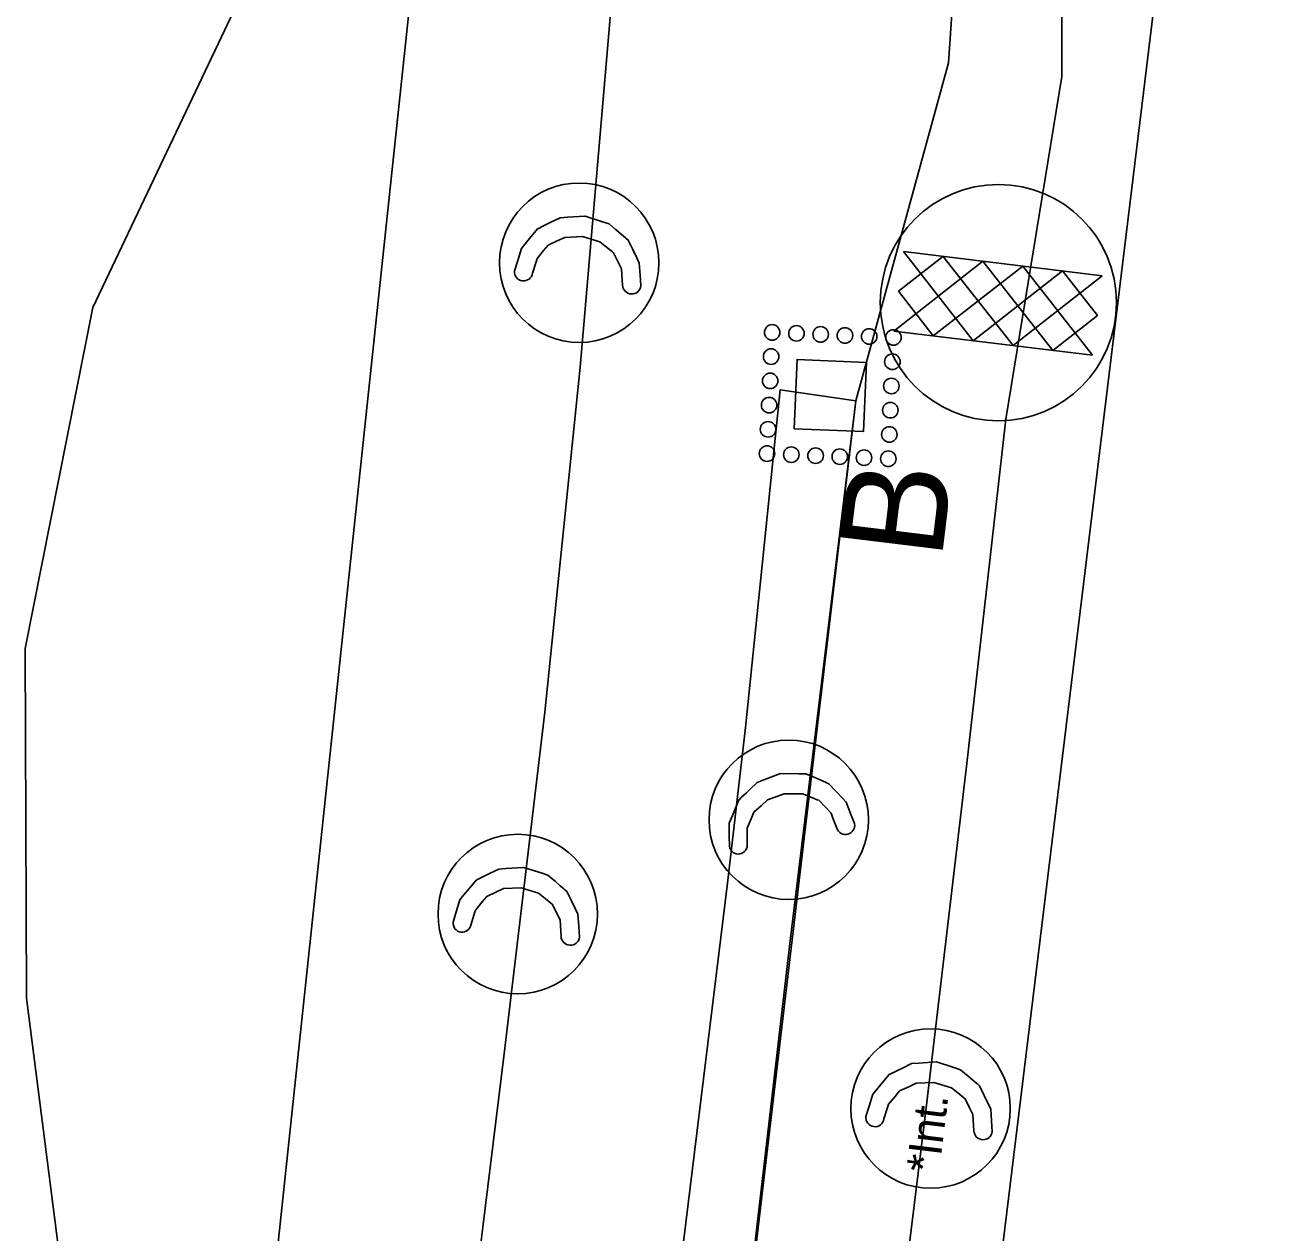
# Model space of a CAD drawing. Extents: x 400935 to 481562, y 415700 to 505362.
# Drawn here: x 481232.9 to 481413.6, y 490965 to 491139.2 of the extents above; entities that cross this region are included whole.
import ezdxf

# ---------------------------------------------------------------- set-up
doc = ezdxf.new("R2010")
doc.units = 0
for name, color, linetype in [('Coir Fiber Wattle with PAM Final CELL', 7, 'Continuous'), ('Excelsior Wattle Line Style Final', 7, 'Continuous'), ('Label B Final CELL', 7, 'Continuous'), ('Matting on Slope Note Final CELL', 7, 'Continuous'), ('Old_Level_2', 7, 'Continuous'), ('Rock Inlet Sediment Trap Type B Final CELL', 7, 'Continuous'), ('Rock Silt Check Type A with Matting and PAM CG CELL', 7, 'Continuous'), ('Scratch_Level_3', 7, 'Continuous'), ('Scratch_Level_4', 7, 'Continuous')]:
    doc.layers.add(name, color=color, linetype=linetype)

msp = doc.modelspace()

# ---------------------------------------------------------------- linework, layer by layer
at = {"layer": 'Coir Fiber Wattle with PAM Final CELL'}
for p, q in [((481308.33, 491107.45), (481307.67, 491106.66)), ((481309.64, 491108.06), (481308.33, 491107.45)), ((481310.73, 491108.56), (481309.64, 491108.06)), ((481313.27, 491108.68), (481310.73, 491108.56)), ((481313.27, 491108.68), (481313.28, 491108.68)), ((481315.8, 491107.91), (481313.28, 491108.68)), ((481315.8, 491107.91), (481316.73, 491107.17)), ((481306.63, 491105.21), (481306.73, 491105.52)), ((481307.67, 491106.66), (481306.73, 491105.52)), ((481317.59, 491106.47), (481316.73, 491107.17)), ((481317.59, 491106.47), (481317.77, 491106.32)), ((481318.42, 491105.02), (481317.77, 491106.32)), ((481306.63, 491105.21), (481306.06, 491103.43)), ((481318.92, 491104.03), (481318.42, 491105.02)), ((481318.96, 491103.24), (481318.92, 491104.03)), ((481319.05, 491101.69), (481318.96, 491103.24)), ((481342.35, 491028.32), (481339.96, 491027.46)), ((481342.35, 491028.32), (481342.37, 491028.32)), ((481345, 491028.33), (481342.37, 491028.32)), ((481345, 491028.33), (481346.1, 491027.89)), ((481347.14, 491027.48), (481346.1, 491027.89)), ((481339.07, 491026.65), (481338, 491025.68)), ((481339.96, 491027.46), (481339.07, 491026.65)), ((481347.14, 491027.48), (481347.35, 491027.4)), ((481348.36, 491026.35), (481347.35, 491027.4)), ((481349.12, 491025.55), (481348.36, 491026.35)), ((481337.61, 491024.73), (481337.04, 491023.36)), ((481338, 491025.68), (481337.61, 491024.73)), ((481349.4, 491024.81), (481349.12, 491025.55)), ((481349.94, 491023.35), (481349.4, 491024.81)), ((481337.03, 491023.03), (481337.02, 491021.17)), ((481337.03, 491023.03), (481337.04, 491023.36)), ((481299.47, 491013.53), (481298.81, 491012.74)), ((481300.78, 491014.14), (481299.47, 491013.53)), ((481301.87, 491014.65), (481300.78, 491014.14)), ((481304.41, 491014.77), (481301.87, 491014.65)), ((481304.41, 491014.77), (481304.42, 491014.76)), ((481306.94, 491013.99), (481304.42, 491014.76)), ((481306.94, 491013.99), (481307.87, 491013.25)), ((481297.77, 491011.29), (481297.87, 491011.6)), ((481298.81, 491012.74), (481297.87, 491011.6)), ((481308.73, 491012.55), (481307.87, 491013.25)), ((481308.73, 491012.55), (481308.92, 491012.4)), ((481309.56, 491011.1), (481308.92, 491012.4)), ((481297.77, 491011.29), (481297.2, 491009.51)), ((481310.06, 491010.11), (481309.56, 491011.1)), ((481310.1, 491009.33), (481310.06, 491010.11)), ((481310.19, 491007.77), (481310.1, 491009.33))]:
    msp.add_line(p, q, dxfattribs=at)
for points in [[(481303.48, 491103.75), (481303.93, 491105.24), (481304.46, 491106.98), (481304.99, 491107.62), (481305.64, 491108.4), (481306.78, 491109.79), (481306.82, 491109.8), (481307.21, 491110), (481307.28, 491110.03), (481308.14, 491110.46), (481308.73, 491110.75), (481310.05, 491111.4), (481311.09, 491111.47), (481313.63, 491111.63), (481313.64, 491111.63), (481316.16, 491110.83), (481317.14, 491110.51), (481318, 491109.78), (481318.18, 491109.62), (481318.91, 491109), (481319.46, 491108.53), (481319.59, 491108.41), (481319.87, 491108.18), (481319.88, 491108.17), (481320.54, 491106.81), (481321.12, 491105.6), (481321.47, 491104.87), (481321.6, 491103.12), (481321.71, 491101.57)], [(481334.46, 491020.71), (481334.45, 491022.27), (481334.44, 491024.08), (481334.76, 491024.86), (481335.14, 491025.79), (481335.83, 491027.45), (481335.85, 491027.48), (481336.18, 491027.78), (481336.23, 491027.84), (481336.92, 491028.49), (481337.41, 491028.95), (481338.47, 491029.96), (481339.44, 491030.33), (481341.83, 491031.25), (481341.84, 491031.25), (481344.47, 491031.22), (481345.5, 491031.21), (481346.54, 491030.77), (481346.76, 491030.67), (481347.64, 491030.29), (481348.32, 491030), (481348.47, 491029.93), (481348.81, 491029.79), (481348.82, 491029.78), (481349.85, 491028.68), (481350.76, 491027.7), (481351.32, 491027.11), (481351.95, 491025.47), (481352.51, 491024.03)], [(481294.62, 491009.83), (481295.07, 491011.32), (481295.6, 491013.06), (481296.13, 491013.7), (481296.78, 491014.48), (481297.92, 491015.87), (481297.96, 491015.89), (481298.35, 491016.08), (481298.42, 491016.12), (481299.28, 491016.54), (481299.87, 491016.83), (481301.19, 491017.48), (481302.23, 491017.55), (481304.77, 491017.71), (481304.78, 491017.71), (481307.3, 491016.91), (481308.28, 491016.59), (481309.14, 491015.86), (481309.32, 491015.71), (481310.05, 491015.08), (481310.6, 491014.61), (481310.73, 491014.49), (481311.01, 491014.26), (481311.02, 491014.25), (481311.68, 491012.89), (481312.26, 491011.68), (481312.61, 491010.95), (481312.74, 491009.2), (481312.85, 491007.66)]]:
    msp.add_lwpolyline(points, dxfattribs=at)
for centre in [(481312.8, 491104.91), (481343.02, 491024.58), (481303.94, 491010.99)]:
    msp.add_circle(centre, 11.5, dxfattribs=at)
for centre, radius, start, end in [((481304.77, 491103.59), 1.3, 173.0365, 353.0365), ((481320.38, 491101.74), 1.33, 181.9239, 353.0365), ((481351.2, 491023.79), 1.33, 199.1412, 10.2539), ((481335.74, 491020.94), 1.3, 190.2539, 10.2539), ((481295.91, 491009.67), 1.3, 173.0365, 353.0365), ((481311.52, 491007.82), 1.33, 181.9239, 353.0365)]:
    msp.add_arc(centre, radius, start, end, dxfattribs=at)
at = {"layer": 'Excelsior Wattle Line Style Final'}
msp.add_line((481261.65, 490890.98), (481297.18, 491225.04), dxfattribs=at)
at = {"layer": 'Matting on Slope Note Final CELL'}
for p, q in [((481265.29, 491146.05), (481242.64, 491098.45)), ((481242.64, 491098.45), (481232.88, 491049.27)), ((481232.88, 491049.27), (481233.11, 490998.87)), ((481233.11, 490998.87), (481239.62, 490947.7))]:
    msp.add_line(p, q, dxfattribs=at)
msp.add_lwpolyline([(481289.79, 490891.2), (481295.85, 490940.83), (481301.91, 490990.46), (481307.83, 491040.11), (481312.96, 491089.86), (481317.23, 491139.71), (481320.64, 491189.66), (481321.1, 491238.03), (481302.1, 491238.66)], dxfattribs=at)
at = {"layer": 'Old_Level_2'}
for p, q in [((481361.41, 490986.59), (481360.32, 490986.09)), ((481363.95, 490986.71), (481361.41, 490986.59)), ((481363.95, 490986.71), (481363.96, 490986.71)), ((481366.47, 490985.94), (481363.96, 490986.71)), ((481358.35, 490984.69), (481357.4, 490983.55)), ((481359.01, 490985.48), (481358.35, 490984.69)), ((481360.32, 490986.09), (481359.01, 490985.48)), ((481366.47, 490985.94), (481367.4, 490985.2)), ((481368.27, 490984.5), (481367.4, 490985.2)), ((481368.27, 490984.5), (481368.45, 490984.35)), ((481357.3, 490983.23), (481356.73, 490981.46)), ((481357.3, 490983.23), (481357.4, 490983.55)), ((481369.1, 490983.05), (481368.45, 490984.35)), ((481369.59, 490982.06), (481369.1, 490983.05)), ((481369.64, 490981.27), (481369.59, 490982.06)), ((481369.72, 490979.72), (481369.64, 490981.27))]:
    msp.add_line(p, q, dxfattribs=at)
msp.add_lwpolyline([(481354.16, 490981.78), (481354.61, 490983.27), (481355.14, 490985.01), (481355.67, 490985.65), (481356.31, 490986.43), (481357.45, 490987.82), (481357.49, 490987.83), (481357.89, 490988.03), (481357.95, 490988.06), (481358.81, 490988.49), (481359.41, 490988.78), (481360.72, 490989.43), (481361.76, 490989.5), (481364.31, 490989.66), (481364.32, 490989.66), (481366.83, 490988.86), (481367.81, 490988.54), (481368.67, 490987.81), (481368.85, 490987.65), (481369.58, 490987.03), (481370.14, 490986.56), (481370.27, 490986.44), (481370.55, 490986.2), (481370.55, 490986.2), (481371.21, 490984.84), (481371.8, 490983.63), (481372.15, 490982.9), (481372.27, 490981.15), (481372.38, 490979.6)], dxfattribs=at)
msp.add_circle((481363.47, 490982.94), 11.5, dxfattribs=at)
for centre, radius, start in [((481355.45, 490981.62), 1.3, 173.0365), ((481371.06, 490979.77), 1.33, 181.9239)]:
    msp.add_arc(centre, radius, start, 353.0365, dxfattribs=at)
at = {"layer": 'Rock Inlet Sediment Trap Type B Final CELL'}
msp.add_lwpolyline([(481343.81, 491080.98), (481344.23, 491090.97), (481354.22, 491090.55), (481353.79, 491080.56)], close=True, dxfattribs=at)
for centre in [(481340.63, 491094.87), (481344.13, 491094.73), (481347.62, 491094.58), (481351.12, 491094.43), (481354.62, 491094.28), (481358.12, 491094.14), (481340.48, 491091.38), (481357.97, 491090.64), (481340.34, 491087.88), (481357.82, 491087.14), (481340.19, 491084.38), (481357.67, 491083.65), (481340.04, 491080.89), (481357.53, 491080.15), (481339.89, 491077.39), (481343.39, 491077.24), (481346.89, 491077.09), (481350.38, 491076.95), (481353.88, 491076.8), (481357.38, 491076.65)]:
    msp.add_circle(centre, 1.12, dxfattribs=at)
at = {"layer": 'Rock Silt Check Type A with Matting and PAM CG CELL'}
for p, q in [((481365.21, 491105.79), (481358.85, 491100.83)), ((481359.55, 491106.53), (481388.24, 491103.03)), ((481369.62, 491093.67), (481359.55, 491106.53)), ((481375.38, 491092.97), (481365.26, 491105.84)), ((481371.02, 491105.13), (481358.16, 491095.07)), ((481376.78, 491104.43), (481363.86, 491094.37)), ((481382.49, 491103.75), (481369.62, 491093.67)), ((481381.09, 491092.27), (481371.02, 491105.13)), ((481386.84, 491091.57), (481376.78, 491104.43)), ((481387.56, 491097.32), (481382.49, 491103.75)), ((481388.24, 491103.03), (481375.38, 491092.97)), ((481363.86, 491094.37), (481358.85, 491100.83)), ((481387.56, 491097.32), (481381.09, 491092.27)), ((481358.16, 491095.07), (481386.84, 491091.57))]:
    msp.add_line(p, q, dxfattribs=at)
msp.add_circle((481373.26, 491099.17), 17.04, dxfattribs=at)
at = {"layer": 'Scratch_Level_3'}
msp.add_lwpolyline([(481267.31, 490239.12), (481273.37, 490288.75), (481283.41, 490337.89), (481289.47, 490387.53), (481295.53, 490437.16), (481301.59, 490486.79), (481307.66, 490536.42), (481313.72, 490586.05), (481319.78, 490635.68), (481344.03, 490834.21), (481350.48, 490883.79), (481356.71, 490933.4), (481362.86, 490983.02), (481368.68, 491032.68), (481374.34, 491082.36), (481382.38, 491131.75), (481382.5, 491182.11), (481388.13, 491231.38), (481392.2, 491280.61), (481394.63, 491329.96)], dxfattribs=at)
at = {"layer": 'Scratch_Level_4'}
for points in [[(481323.3, 490836.37), (481352.68, 491085.01), (481366.04, 491133.75), (481369.47, 491183.7), (481366.9, 491233.48), (481340.71, 491234.37), (481343.56, 491331.52), (481413.57, 491334.56), (481409.74, 491273.14), (481400.35, 491179.93), (481385.29, 491056.6), (481357.83, 490831.75)], [(481301.5, 490838.64), (481315.07, 490949.74), (481325.99, 490948.41), (481334.17, 491015.44), (481336.76, 491037.88), (481341.78, 491086.58), (481352.68, 491085.01), (481343.19, 491006.76), (481323.34, 490835.97)]]:
    msp.add_lwpolyline(points, close=True, dxfattribs=at)

# ---------------------------------------------------------------- texts
at = {"layer": 'Label B Final CELL'}
msp.add_text('B', height=15, rotation=83.0423, dxfattribs=at).set_placement((481365.05, 491061.9))
at = {"layer": 'Old_Level_2'}
msp.add_text('*Int.', height=4.746, rotation=83.0423, dxfattribs=at).set_placement((481364.68, 490973.53))

doc.saveas('drawing.dxf')
